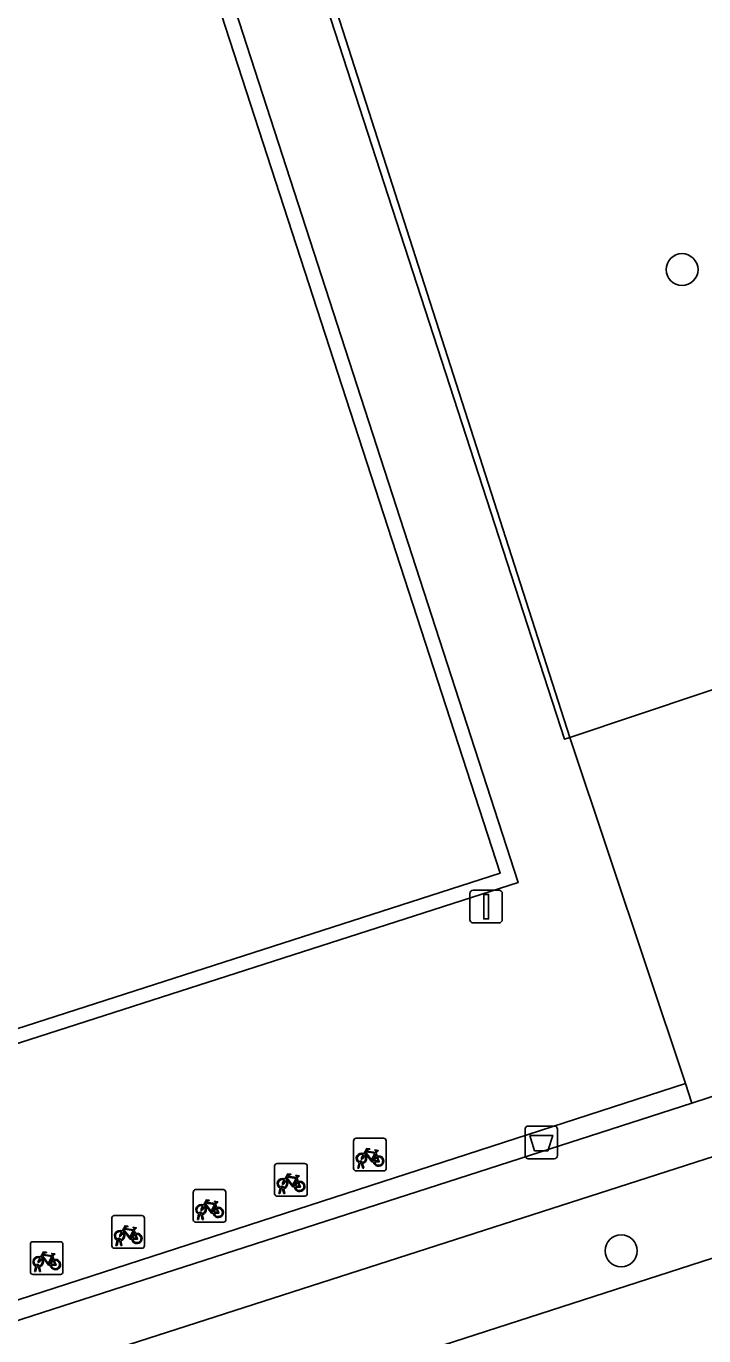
# Model space of a CAD drawing. Extents: x 158086 to 159499, y 382904 to 383981.
# Drawn here: x 159252.9 to 159273.66, y 383087.64 to 383127.77 of the extents above; entities that cross this region are included whole.
import ezdxf

# ---------------------------------------------------------------- set-up
doc = ezdxf.new("R2010")
doc.units = 0
for name, color, linetype in [('IMGEO_Afvalbak', 7, 'Continuous'), ('IMGEO_Berm_groen', 7, 'Continuous'), ('IMGEO_Boom', 7, 'Continuous'), ('IMGEO_Fietsenrek', 7, 'Continuous'), ('IMGEO_Fietspad_gesloten', 7, 'Continuous'), ('IMGEO_Groenvoorziening', 7, 'Continuous'), ('IMGEO_Hek', 7, 'Continuous'), ('IMGEO_Lichtmast', 7, 'Continuous'), ('IMGEO_Pand', 7, 'Continuous'), ('IMGEO_Terreindeel_gesloten', 7, 'Continuous'), ('IMGEO_Voetpad_open', 7, 'Continuous')]:
    doc.layers.add(name, color=color, linetype=linetype)

msp = doc.modelspace()

# ---------------------------------------------------------------- linework, layer by layer
at = {"layer": 'IMGEO_Afvalbak'}
for p, q in [((159268.286, 383094.069), (159269.076, 383094.069)), ((159269.076, 383094.069), (159268.286, 383094.069)), ((159268.186, 383093.169), (159268.186, 383093.969)), ((159268.186, 383093.969), (159268.186, 383093.169)), ((159269.176, 383093.969), (159269.176, 383093.169)), ((159269.176, 383093.169), (159269.176, 383093.969)), ((159269.076, 383093.069), (159268.286, 383093.069)), ((159268.286, 383093.069), (159269.076, 383093.069))]:
    msp.add_line(p, q, dxfattribs=at)
msp.add_lwpolyline([(159268.329, 383093.783), (159269.033, 383093.783), (159268.884, 383093.313), (159268.478, 383093.313), (159268.329, 383093.783)], dxfattribs=at)
for centre, start, end in [((159268.286, 383093.969), 90, 180), ((159268.286, 383093.969), 90, 180), ((159269.076, 383093.969), 0, 90), ((159269.076, 383093.969), 360, 90), ((159268.286, 383093.169), 180, 270), ((159268.286, 383093.169), 180, 270), ((159269.076, 383093.169), 270, 0), ((159269.076, 383093.169), 270, 0)]:
    msp.add_arc(centre, 0.1, start, end, dxfattribs=at)
at = {"layer": 'IMGEO_Berm_groen'}
for points in [[(159315.771, 383106.592), (159193.088, 383067.117), (159176.27, 383061.706)], [(159177.244, 383058.86), (159177.648, 383058.93), (159297.331, 383097.582)]]:
    msp.add_lwpolyline(points, dxfattribs=at)
at = {"layer": 'IMGEO_Boom'}
for centre in [(159272.997, 383120.315), (159271.131, 383090.244)]:
    msp.add_circle(centre, 0.489, dxfattribs=at)
at = {"layer": 'IMGEO_Fietsenrek'}
for p, q in [((159263.006, 383093.693), (159263.847, 383093.693)), ((159263.847, 383093.693), (159263.006, 383093.693)), ((159262.931, 383092.768), (159262.931, 383093.609)), ((159262.931, 383093.609), (159262.931, 383092.768)), ((159263.618, 383093.242), (159263.654, 383093.147)), ((159263.931, 383093.618), (159263.931, 383092.777)), ((159263.931, 383092.777), (159263.931, 383093.618)), ((159260.512, 383091.994), (159260.512, 383092.835)), ((159260.512, 383092.835), (159260.512, 383091.994)), ((159260.587, 383092.919), (159261.428, 383092.919)), ((159261.428, 383092.919), (159260.587, 383092.919)), ((159261.512, 383092.844), (159261.512, 383092.003)), ((159261.512, 383092.003), (159261.512, 383092.844)), ((159263.058, 383092.777), (159263.097, 383092.937)), ((159263.127, 383092.925), (159263.092, 383092.777)), ((159263.169, 383092.949), (159263.168, 383092.953)), ((159263.21, 383092.777), (159263.176, 383092.919)), ((159263.2, 383092.96), (159263.201, 383092.953)), ((159263.208, 383092.923), (159263.243, 383092.777)), ((159261.199, 383092.468), (159261.235, 383092.373)), ((159263.856, 383092.693), (159263.015, 383092.693)), ((159263.015, 383092.693), (159263.856, 383092.693)), ((159263.092, 383092.777), (159263.058, 383092.777)), ((159263.243, 383092.777), (159263.21, 383092.777)), ((159258.016, 383091.196), (159258.016, 383092.037)), ((159258.016, 383092.037), (159258.016, 383091.196)), ((159258.091, 383092.121), (159258.932, 383092.121)), ((159258.932, 383092.121), (159258.091, 383092.121)), ((159259.016, 383092.046), (159259.016, 383091.205)), ((159259.016, 383091.205), (159259.016, 383092.046)), ((159260.639, 383092.003), (159260.678, 383092.163)), ((159260.708, 383092.151), (159260.673, 383092.003)), ((159260.75, 383092.175), (159260.749, 383092.179)), ((159260.791, 383092.003), (159260.757, 383092.145)), ((159260.781, 383092.186), (159260.782, 383092.179)), ((159260.789, 383092.149), (159260.824, 383092.003)), ((159258.703, 383091.67), (159258.739, 383091.575)), ((159261.437, 383091.919), (159260.596, 383091.919)), ((159260.596, 383091.919), (159261.437, 383091.919)), ((159260.673, 383092.003), (159260.639, 383092.003)), ((159260.824, 383092.003), (159260.791, 383092.003)), ((159255.521, 383090.398), (159255.521, 383091.239)), ((159255.521, 383091.239), (159255.521, 383090.398)), ((159255.596, 383091.323), (159256.437, 383091.323)), ((159256.437, 383091.323), (159255.596, 383091.323)), ((159256.521, 383091.248), (159256.521, 383090.407)), ((159256.521, 383090.407), (159256.521, 383091.248)), ((159258.143, 383091.205), (159258.182, 383091.365)), ((159258.212, 383091.353), (159258.177, 383091.205)), ((159258.254, 383091.377), (159258.253, 383091.381)), ((159258.295, 383091.205), (159258.261, 383091.347)), ((159258.285, 383091.388), (159258.286, 383091.381)), ((159258.293, 383091.351), (159258.328, 383091.205)), ((159256.208, 383090.872), (159256.244, 383090.777)), ((159258.941, 383091.121), (159258.1, 383091.121)), ((159258.1, 383091.121), (159258.941, 383091.121)), ((159258.177, 383091.205), (159258.143, 383091.205)), ((159258.328, 383091.205), (159258.295, 383091.205)), ((159253.025, 383089.599), (159253.025, 383090.44)), ((159253.025, 383090.44), (159253.025, 383089.599)), ((159253.1, 383090.524), (159253.941, 383090.524)), ((159253.941, 383090.524), (159253.1, 383090.524)), ((159254.025, 383090.449), (159254.025, 383089.608)), ((159254.025, 383089.608), (159254.025, 383090.449)), ((159255.648, 383090.407), (159255.687, 383090.567)), ((159255.717, 383090.555), (159255.682, 383090.407)), ((159255.759, 383090.579), (159255.758, 383090.583)), ((159255.8, 383090.407), (159255.766, 383090.549)), ((159255.79, 383090.59), (159255.791, 383090.583)), ((159255.798, 383090.553), (159255.833, 383090.407)), ((159253.712, 383090.073), (159253.748, 383089.978)), ((159256.446, 383090.323), (159255.605, 383090.323)), ((159255.605, 383090.323), (159256.446, 383090.323)), ((159255.682, 383090.407), (159255.648, 383090.407)), ((159255.833, 383090.407), (159255.8, 383090.407)), ((159253.152, 383089.608), (159253.191, 383089.768)), ((159253.221, 383089.756), (159253.186, 383089.608)), ((159253.263, 383089.78), (159253.262, 383089.784)), ((159253.304, 383089.608), (159253.27, 383089.75)), ((159253.294, 383089.791), (159253.295, 383089.784)), ((159253.302, 383089.754), (159253.337, 383089.608)), ((159253.95, 383089.524), (159253.109, 383089.524)), ((159253.109, 383089.524), (159253.95, 383089.524)), ((159253.186, 383089.608), (159253.152, 383089.608)), ((159253.337, 383089.608), (159253.304, 383089.608))]:
    msp.add_line(p, q, dxfattribs=at)
for points in [[(159263.244, 383093.219), (159263.339, 383093.383), (159263.425, 383093.369), (159263.427, 383093.36), (159263.371, 383093.349), (159263.344, 383093.304), (159263.6, 383093.263)], [(159263.54, 383092.975), (159263.49, 383092.975), (159263.299, 383093.226), (159263.28, 383093.194)], [(159263.587, 383093.238), (159263.33, 383093.279), (159263.313, 383093.25), (159263.48, 383093.03), (159263.587, 383093.238)], [(159263.6, 383093.263), (159263.625, 383093.312), (159263.619, 383093.316), (159263.596, 383093.32), (159263.584, 383093.327), (159263.583, 383093.33), (159263.585, 383093.335), (159263.68, 383093.32), (159263.682, 383093.31), (159263.672, 383093.297), (159263.66, 383093.291), (159263.646, 383093.297), (159263.618, 383093.242)], [(159263.265, 383093.167), (159263.213, 383093.077), (159263.173, 383093.052), (159263.174, 383093.099), (159263.229, 383093.193)], [(159263.635, 383093.14), (159263.605, 383093.217), (159263.496, 383092.999), (159263.539, 383092.999)], [(159263.569, 383092.999), (159263.689, 383092.998), (159263.645, 383093.112)], [(159263.665, 383093.119), (159263.72, 383092.974), (159263.57, 383092.974)], [(159260.825, 383092.445), (159260.92, 383092.609), (159261.006, 383092.595), (159261.008, 383092.586), (159260.952, 383092.575), (159260.925, 383092.53), (159261.181, 383092.489)], [(159261.121, 383092.201), (159261.071, 383092.201), (159260.88, 383092.452), (159260.861, 383092.42)], [(159261.168, 383092.464), (159260.911, 383092.505), (159260.894, 383092.476), (159261.061, 383092.256), (159261.168, 383092.464)], [(159261.216, 383092.366), (159261.186, 383092.443), (159261.077, 383092.225), (159261.12, 383092.225)], [(159261.181, 383092.489), (159261.206, 383092.538), (159261.2, 383092.542), (159261.177, 383092.546), (159261.165, 383092.553), (159261.164, 383092.556), (159261.166, 383092.561), (159261.261, 383092.546), (159261.263, 383092.536), (159261.253, 383092.523), (159261.241, 383092.517), (159261.227, 383092.523), (159261.199, 383092.468)], [(159260.846, 383092.393), (159260.794, 383092.303), (159260.754, 383092.278), (159260.755, 383092.325), (159260.81, 383092.419)], [(159261.15, 383092.225), (159261.27, 383092.224), (159261.226, 383092.338)], [(159261.246, 383092.345), (159261.301, 383092.2), (159261.151, 383092.2)], [(159258.35, 383091.595), (159258.298, 383091.505), (159258.258, 383091.48), (159258.259, 383091.527), (159258.314, 383091.621)], [(159258.329, 383091.647), (159258.424, 383091.811), (159258.51, 383091.797), (159258.512, 383091.788), (159258.456, 383091.777), (159258.429, 383091.732), (159258.685, 383091.691)], [(159258.625, 383091.403), (159258.575, 383091.403), (159258.384, 383091.654), (159258.365, 383091.622)], [(159258.672, 383091.666), (159258.415, 383091.707), (159258.398, 383091.678), (159258.565, 383091.458), (159258.672, 383091.666)], [(159258.72, 383091.568), (159258.69, 383091.645), (159258.581, 383091.427), (159258.624, 383091.427)], [(159258.685, 383091.691), (159258.71, 383091.74), (159258.704, 383091.744), (159258.681, 383091.748), (159258.669, 383091.755), (159258.668, 383091.758), (159258.67, 383091.763), (159258.765, 383091.748), (159258.767, 383091.738), (159258.757, 383091.725), (159258.745, 383091.719), (159258.731, 383091.725), (159258.703, 383091.67)], [(159258.654, 383091.427), (159258.774, 383091.426), (159258.73, 383091.54)], [(159258.75, 383091.547), (159258.805, 383091.402), (159258.655, 383091.402)], [(159255.855, 383090.797), (159255.803, 383090.707), (159255.763, 383090.682), (159255.764, 383090.729), (159255.819, 383090.823)], [(159255.834, 383090.849), (159255.929, 383091.013), (159256.015, 383090.999), (159256.017, 383090.99), (159255.961, 383090.979), (159255.934, 383090.934), (159256.19, 383090.893)], [(159256.13, 383090.605), (159256.08, 383090.605), (159255.889, 383090.856), (159255.87, 383090.824)], [(159256.177, 383090.868), (159255.92, 383090.909), (159255.903, 383090.88), (159256.07, 383090.66), (159256.177, 383090.868)], [(159256.225, 383090.77), (159256.195, 383090.847), (159256.086, 383090.629), (159256.129, 383090.629)], [(159256.19, 383090.893), (159256.215, 383090.942), (159256.209, 383090.946), (159256.186, 383090.95), (159256.174, 383090.957), (159256.173, 383090.96), (159256.175, 383090.965), (159256.27, 383090.95), (159256.272, 383090.94), (159256.262, 383090.927), (159256.25, 383090.921), (159256.236, 383090.927), (159256.208, 383090.872)], [(159256.159, 383090.629), (159256.279, 383090.628), (159256.235, 383090.742)], [(159256.255, 383090.749), (159256.31, 383090.604), (159256.16, 383090.604)], [(159253.359, 383089.998), (159253.307, 383089.908), (159253.267, 383089.883), (159253.268, 383089.93), (159253.323, 383090.024)], [(159253.338, 383090.05), (159253.433, 383090.214), (159253.519, 383090.2), (159253.521, 383090.191), (159253.465, 383090.18), (159253.438, 383090.135), (159253.694, 383090.094)], [(159253.634, 383089.806), (159253.584, 383089.806), (159253.393, 383090.057), (159253.374, 383090.025)], [(159253.681, 383090.069), (159253.424, 383090.11), (159253.407, 383090.081), (159253.574, 383089.861), (159253.681, 383090.069)], [(159253.729, 383089.971), (159253.699, 383090.048), (159253.59, 383089.83), (159253.633, 383089.83)], [(159253.694, 383090.094), (159253.719, 383090.143), (159253.713, 383090.147), (159253.69, 383090.151), (159253.678, 383090.158), (159253.677, 383090.161), (159253.679, 383090.166), (159253.774, 383090.151), (159253.776, 383090.141), (159253.766, 383090.128), (159253.754, 383090.122), (159253.74, 383090.128), (159253.712, 383090.073)], [(159253.663, 383089.83), (159253.783, 383089.829), (159253.739, 383089.943)], [(159253.759, 383089.95), (159253.814, 383089.805), (159253.664, 383089.805)]]:
    msp.add_lwpolyline(points, dxfattribs=at)
for centre, radius, start, end in [((159263.009, 383093.615), 0.0779, 92.4484, 184.2845), ((159263.009, 383093.615), 0.0779, 92.4484, 184.2845), ((159263.853, 383093.615), 0.0779, 2.4484, 94.2845), ((159263.853, 383093.615), 0.0779, 2.4484, 94.2845), ((159263.171, 383093.078), 0.159, 62.6766, 242.1369), ((159260.59, 383092.841), 0.0779, 92.4484, 184.2845), ((159260.59, 383092.841), 0.0779, 92.4484, 184.2845), ((159261.434, 383092.841), 0.0779, 2.4484, 94.2845), ((159261.434, 383092.841), 0.0779, 2.4484, 94.2845), ((159263.171, 383093.078), 0.129, 63.3192, 238.903), ((159263.151, 383092.949), 0.0499, 12.8025, 158.6934), ((159263.171, 383093.078), 0.159, 253.9967, 271.7867), ((159263.151, 383092.949), 0.0174, 12.8025, 163.4502), ((159263.171, 383093.078), 0.129, 253.415, 269.0204), ((159263.171, 383093.078), 0.129, 283.6043, 43.4302), ((159263.171, 383093.078), 0.159, 283.5766, 46.6042), ((159263.698, 383092.994), 0.159, 113.3408, 178.3217), ((159263.698, 383092.994), 0.159, 187.0065, 105.7708), ((159263.698, 383092.994), 0.129, 113.923, 177.9556), ((159263.698, 383092.994), 0.129, 188.6715, 104.5883), ((159260.752, 383092.304), 0.159, 62.6766, 242.1369), ((159260.752, 383092.304), 0.129, 63.3192, 238.903), ((159263.009, 383092.771), 0.0779, 182.4484, 274.2845), ((159263.009, 383092.771), 0.0779, 182.4484, 274.2845), ((159263.853, 383092.771), 0.0779, 272.4484, 4.2845), ((159263.853, 383092.771), 0.0779, 272.4484, 4.2845), ((159258.094, 383092.043), 0.0779, 92.4484, 184.2845), ((159258.094, 383092.043), 0.0779, 92.4484, 184.2845), ((159258.938, 383092.043), 0.0779, 2.4484, 94.2845), ((159258.938, 383092.043), 0.0779, 2.4484, 94.2845), ((159260.732, 383092.175), 0.0499, 12.8025, 158.6934), ((159260.752, 383092.304), 0.159, 253.9967, 271.7867), ((159260.732, 383092.175), 0.0174, 12.8025, 163.4502), ((159260.752, 383092.304), 0.129, 253.415, 269.0204), ((159260.752, 383092.304), 0.129, 283.6043, 43.4302), ((159260.752, 383092.304), 0.159, 283.5766, 46.6042), ((159261.279, 383092.22), 0.159, 113.3408, 178.3217), ((159261.279, 383092.22), 0.159, 187.0065, 105.7708), ((159261.279, 383092.22), 0.129, 113.923, 177.9556), ((159261.279, 383092.22), 0.129, 188.6715, 104.5883), ((159258.256, 383091.506), 0.159, 62.6766, 242.1369), ((159258.256, 383091.506), 0.129, 63.3192, 238.903), ((159258.256, 383091.506), 0.159, 283.5766, 46.6042), ((159260.59, 383091.997), 0.0779, 182.4484, 274.2845), ((159260.59, 383091.997), 0.0779, 182.4484, 274.2845), ((159261.434, 383091.997), 0.0779, 272.4484, 4.2845), ((159261.434, 383091.997), 0.0779, 272.4484, 4.2845), ((159255.599, 383091.245), 0.0779, 92.4484, 184.2845), ((159255.599, 383091.245), 0.0779, 92.4484, 184.2845), ((159256.443, 383091.245), 0.0779, 2.4484, 94.2845), ((159256.443, 383091.245), 0.0779, 2.4484, 94.2845), ((159258.236, 383091.377), 0.0499, 12.8025, 158.6934), ((159258.256, 383091.506), 0.159, 253.9967, 271.7867), ((159258.236, 383091.377), 0.0174, 12.8025, 163.4502), ((159258.256, 383091.506), 0.129, 253.415, 269.0204), ((159258.256, 383091.506), 0.129, 283.6043, 43.4302), ((159258.783, 383091.422), 0.159, 113.3408, 178.3217), ((159258.783, 383091.422), 0.159, 187.0065, 105.7708), ((159258.783, 383091.422), 0.129, 113.923, 177.9556), ((159258.783, 383091.422), 0.129, 188.6715, 104.5883), ((159255.761, 383090.708), 0.159, 62.6766, 242.1369), ((159255.761, 383090.708), 0.129, 63.3192, 238.903), ((159255.761, 383090.708), 0.159, 283.5766, 46.6042), ((159258.094, 383091.199), 0.0779, 182.4484, 274.2845), ((159258.094, 383091.199), 0.0779, 182.4484, 274.2845), ((159258.938, 383091.199), 0.0779, 272.4484, 4.2845), ((159258.938, 383091.199), 0.0779, 272.4484, 4.2845), ((159253.103, 383090.446), 0.0779, 92.4484, 184.2845), ((159253.103, 383090.446), 0.0779, 92.4484, 184.2845), ((159253.947, 383090.446), 0.0779, 2.4484, 94.2845), ((159253.947, 383090.446), 0.0779, 2.4484, 94.2845), ((159255.741, 383090.579), 0.0499, 12.8025, 158.6934), ((159255.761, 383090.708), 0.159, 253.9967, 271.7867), ((159255.741, 383090.579), 0.0174, 12.8025, 163.4502), ((159255.761, 383090.708), 0.129, 253.415, 269.0204), ((159255.761, 383090.708), 0.129, 283.6043, 43.4302), ((159256.288, 383090.624), 0.159, 113.3408, 178.3217), ((159256.288, 383090.624), 0.159, 187.0065, 105.7708), ((159256.288, 383090.624), 0.129, 113.923, 177.9556), ((159256.288, 383090.624), 0.129, 188.6715, 104.5883), ((159253.265, 383089.909), 0.159, 62.6766, 242.1369), ((159253.265, 383089.909), 0.129, 63.3192, 238.903), ((159253.265, 383089.909), 0.159, 283.5766, 46.6042), ((159255.599, 383090.401), 0.0779, 182.4484, 274.2845), ((159255.599, 383090.401), 0.0779, 182.4484, 274.2845), ((159256.443, 383090.401), 0.0779, 272.4484, 4.2845), ((159256.443, 383090.401), 0.0779, 272.4484, 4.2845), ((159253.245, 383089.78), 0.0499, 12.8025, 158.6934), ((159253.265, 383089.909), 0.159, 253.9967, 271.7867), ((159253.245, 383089.78), 0.0174, 12.8025, 163.4502), ((159253.265, 383089.909), 0.129, 253.415, 269.0204), ((159253.265, 383089.909), 0.129, 283.6043, 43.4302), ((159253.792, 383089.825), 0.159, 113.3408, 178.3217), ((159253.792, 383089.825), 0.159, 187.0065, 105.7708), ((159253.792, 383089.825), 0.129, 113.923, 177.9556), ((159253.792, 383089.825), 0.129, 188.6715, 104.5883), ((159253.103, 383089.602), 0.0779, 182.4484, 274.2845), ((159253.103, 383089.602), 0.0779, 182.4484, 274.2845), ((159253.947, 383089.602), 0.0779, 272.4484, 4.2845), ((159253.947, 383089.602), 0.0779, 272.4484, 4.2845)]:
    msp.add_arc(centre, radius, start, end, dxfattribs=at)
at = {"layer": 'IMGEO_Fietspad_gesloten'}
msp.add_lwpolyline([(159377.79, 383123.598), (159374.903, 383122.66), (159372.086, 383121.745), (159367.174, 383120.149), (159363.33, 383118.901), (159324.24, 383106.205), (159321.878, 383105.448), (159315.701, 383103.469), (159297.331, 383097.582), (159177.648, 383058.93), (159177.244, 383058.86), (159166.485, 383055.346), (159160.786, 383053.402), (159160.223, 383052.886)], dxfattribs=at)
at = {"layer": 'IMGEO_Groenvoorziening'}
msp.add_lwpolyline([(159259.189, 383201.638), (159240.421, 383195.424), (159250.29, 383164.76), (159269.39, 383105.92), (159269.562, 383105.976), (159245.463, 383181.002), (159240.87, 383195.427), (159259.763, 383201.672), (159260.472, 383201.907), (159260.425, 383202.047)], close=True, dxfattribs=at)
msp.add_lwpolyline([(159253.261, 383174.823), (159253.953, 383177.812), (159245.463, 383181.002), (159269.562, 383105.976), (159277.763, 383108.722), (159280.702, 383099.791), (159285.774, 383101.475), (159285.83, 383101.268), (159313.791, 383110.288)], dxfattribs=at)
at = {"layer": 'IMGEO_Hek'}
for points in [[(159245.463, 383181.002), (159269.562, 383105.976)], [(159267.97, 383101.532), (159248.205, 383162.485), (159175.755, 383139.283), (159175.71, 383139.269), (159181.265, 383122.198), (159181.283, 383122.143), (159210.828, 383131.678), (159225.073, 383087.742)], [(159267.97, 383101.532), (159225.073, 383087.742)], [(159273.101, 383095.369), (159192.454, 383069.229)], [(159273.302, 383094.768), (159249.018, 383086.948)]]:
    msp.add_lwpolyline(points, dxfattribs=at)
at = {"layer": 'IMGEO_Lichtmast'}
for p, q in [((159266.598, 383101.293), (159267.388, 383101.293)), ((159267.388, 383101.293), (159266.598, 383101.293)), ((159266.498, 383100.393), (159266.498, 383101.193)), ((159266.498, 383101.193), (159266.498, 383100.393)), ((159267.488, 383101.193), (159267.488, 383100.393)), ((159267.488, 383100.393), (159267.488, 383101.193)), ((159267.388, 383100.293), (159266.598, 383100.293)), ((159266.598, 383100.293), (159267.388, 383100.293))]:
    msp.add_line(p, q, dxfattribs=at)
msp.add_lwpolyline([(159266.918, 383101.168), (159267.068, 383101.168), (159267.068, 383100.418), (159266.918, 383100.418), (159266.918, 383101.168)], dxfattribs=at)
for centre, start, end in [((159266.598, 383101.193), 90, 180), ((159266.598, 383101.193), 90, 180), ((159267.388, 383101.193), 0, 90), ((159267.388, 383101.193), 360, 90), ((159266.598, 383100.393), 180, 270), ((159266.598, 383100.393), 180, 270), ((159267.388, 383100.393), 270, 0), ((159267.388, 383100.393), 270, 0)]:
    msp.add_arc(centre, 0.1, start, end, dxfattribs=at)
at = {"layer": 'IMGEO_Pand'}
msp.add_lwpolyline([(159278.708, 383099.138), (159280.702, 383099.791), (159277.763, 383108.722), (159269.562, 383105.976), (159273.101, 383095.369), (159273.302, 383094.768), (159278.354, 383096.421), (159277.585, 383098.771)], close=True, dxfattribs=at)
at = {"layer": 'IMGEO_Terreindeel_gesloten'}
msp.add_lwpolyline([(159225.36, 383088.271), (159267.424, 383101.822), (159247.9, 383161.922), (159205.85, 383148.455)], close=True, dxfattribs=at)
at = {"layer": 'IMGEO_Voetpad_open'}
for points in [[(159314.923, 383108.543), (159286.336, 383099.358), (159285.78, 383101.145), (159285.856, 383101.17), (159285.83, 383101.268), (159285.774, 383101.475), (159280.702, 383099.791), (159278.708, 383099.138), (159277.585, 383098.771), (159278.354, 383096.421), (159273.302, 383094.768), (159273.101, 383095.369), (159269.562, 383105.976), (159269.39, 383105.92), (159250.29, 383164.76), (159240.421, 383195.424)], [(159176.27, 383061.706), (159193.088, 383067.117), (159315.771, 383106.592)]]:
    msp.add_lwpolyline(points, dxfattribs=at)
for points in [[(159199.041, 383079.339), (159195.367, 383078.165), (159188.361, 383099.751), (159181.096, 383122.135), (159181.265, 383122.198), (159181.309, 383122.215), (159175.755, 383139.283), (159248.205, 383162.485), (159267.97, 383101.532), (159225.073, 383087.742), (159222.829, 383087.021)], [(159195.367, 383078.165), (159199.041, 383079.339), (159222.829, 383087.021), (159225.073, 383087.742), (159267.97, 383101.532), (159248.205, 383162.485), (159175.755, 383139.283), (159181.309, 383122.215), (159181.265, 383122.198), (159181.096, 383122.135), (159188.361, 383099.751)], [(159225.36, 383088.271), (159205.85, 383148.455), (159247.9, 383161.922), (159267.424, 383101.822)]]:
    msp.add_lwpolyline(points, close=True, dxfattribs=at)

doc.saveas('drawing.dxf')
